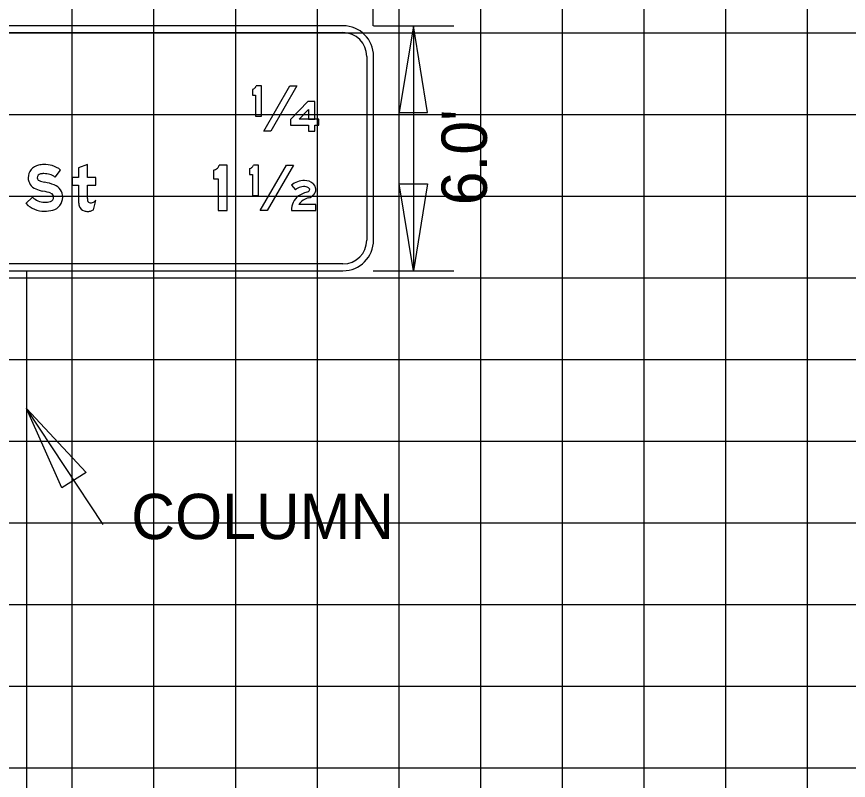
# Model space of a CAD drawing. Extents: x 1797809 to 2198143, y 249608 to 1237864.
# Drawn here: x 2196129.34 to 2196149.71, y 1237295.8 to 1237314.5 of the extents above; entities that cross this region are included whole.
import ezdxf

# ---------------------------------------------------------------- set-up
doc = ezdxf.new("R2010")
doc.units = 0
for name, color, linetype in [('3', 7, 'Continuous'), ('GSBWFILL', 7, 'Continuous'), ('GSCOLORFILL', 7, 'Continuous'), ('GSDIMS', 7, 'Continuous'), ('GSOUTLINE', 7, 'Continuous'), ('GSSHT', 7, 'Continuous'), ('Level 55', 7, 'Continuous')]:
    doc.layers.add(name, color=color, linetype=linetype)

msp = doc.modelspace()

# ---------------------------------------------------------------- linework, layer by layer
at = {"layer": '3'}
for p, q in [((2196129.584, 1237308.281), (2196129.584, 1237290.384)), ((2196131.467, 1237302.072), (2196129.587, 1237304.909))]:
    msp.add_line(p, q, dxfattribs=at)
at = {"layer": 'GSBWFILL'}
for p, q in [((2196136.072, 1237310.375), (2196136.169, 1237310.261)), ((2196131.223, 1237309.777), (2196131.281, 1237310.006))]:
    msp.add_line(p, q, dxfattribs=at)
for points in [[(2196135.115, 1237312.724), (2196135.115, 1237312.583), (2196135.191, 1237312.583), (2196135.191, 1237312.067), (2196135.337, 1237312.067), (2196135.337, 1237312.806), (2196135.209, 1237312.806)], [(2196131.082, 1237310.05), (2196131.082, 1237310.374), (2196131.281, 1237310.374), (2196131.281, 1237310.565), (2196131.082, 1237310.565), (2196131.082, 1237310.884), (2196130.86, 1237310.8), (2196130.86, 1237310.565), (2196130.705, 1237310.565), (2196130.705, 1237310.374), (2196130.86, 1237310.374), (2196130.86, 1237309.983)], [(2196130.284, 1237310.572), (2196130.421, 1237310.747)], [(2196134.165, 1237310.741), (2196134.165, 1237310.53), (2196134.279, 1237310.53), (2196134.279, 1237309.756), (2196134.497, 1237309.756), (2196134.497, 1237310.865), (2196134.305, 1237310.865)], [(2196135.047, 1237310.782), (2196135.047, 1237310.641), (2196135.123, 1237310.641), (2196135.123, 1237310.126), (2196135.269, 1237310.126), (2196135.269, 1237310.865), (2196135.14, 1237310.865)], [(2196129.73, 1237310.082), (2196129.574, 1237309.925)], [(2196136.074, 1237309.756), (2196136.67, 1237309.756), (2196136.67, 1237309.902), (2196136.255, 1237309.902)]]:
    msp.add_lwpolyline(points, dxfattribs=at)
for points in [[(2196136.036, 1237312.806), (2196136.207, 1237312.806), (2196135.567, 1237311.698), (2196135.396, 1237311.698)], [(2196136.493, 1237311.698), (2196136.645, 1237311.698), (2196136.645, 1237311.843), (2196136.739, 1237311.843), (2196136.739, 1237311.992), (2196136.261, 1237311.992), (2196136.261, 1237311.992), (2196136.493, 1237312.229), (2196136.493, 1237311.992), (2196136.645, 1237311.992), (2196136.645, 1237312.426), (2196136.493, 1237312.426), (2196136.475, 1237312.426), (2196136.475, 1237312.426), (2196136.048, 1237311.985), (2196136.048, 1237311.843), (2196136.493, 1237311.843)], [(2196135.948, 1237310.865), (2196136.119, 1237310.865), (2196135.479, 1237309.756), (2196135.309, 1237309.756)]]:
    msp.add_lwpolyline(points, close=True, dxfattribs=at)
for centre, radius, start, end in [((2196135.085, 1237312.853), 0.132, 283.2584, 299.6709), ((2196135.085, 1237312.853), 0.132, 299.6709, 316.0835), ((2196135.085, 1237312.853), 0.132, 316.0835, 327.7887), ((2196135.085, 1237312.853), 0.132, 327.7887, 339.494), ((2196131.29, 1237309.983), 0.43, 180, 194.8913), ((2196131.049, 1237309.919), 0.18, 194.8913, 254.4117), ((2196132.469, 1237310.05), 1.388, 180, 182.0173), ((2196131.145, 1237310.012), 0.0637, 189.7434, 227.9584), ((2196131.147, 1237310.014), 0.0667, 227.9584, 270), ((2196131.147, 1237310.297), 0.35, 270, 279.6927), ((2196131.192, 1237310.034), 0.0831, 279.6927, 305.2189), ((2196131.135, 1237310.115), 0.182, 305.2189, 323.2877), ((2196131.082, 1237310.038), 0.304, 254.4117, 270), ((2196131.082, 1237310.171), 0.437, 270, 273.675), ((2196131.098, 1237309.915), 0.18, 273.675, 286.3959), ((2196131.075, 1237309.995), 0.264, 286.3959, 304.22)]:
    msp.add_arc(centre, radius, start, end, dxfattribs=at)
for centre, major_axis, ratio, start_param, end_param in [((2196130.012, 1237310.229), (0, 0.653), 0.999995, 0, 0.202758), ((2196130.012, 1237310.081), (0, 0.801), 0.999995, 6.026234, 6.283185), ((2196129.945, 1237310.558), (0, 0.318), 0.999995, 0.202758, 1.570796), ((2196130.086, 1237310.364), (0, 0.508), 0.999995, 5.565152, 6.026234), ((2196134.119, 1237310.934), (0, 0.198), 0.999985, 3.372996, 3.659448), ((2196134.119, 1237310.934), (0, 0.198), 0.999985, 3.659448, 3.945901), ((2196134.119, 1237310.934), (0, 0.198), 0.999985, 3.945901, 4.150196), ((2196134.119, 1237310.934), (0, 0.198), 0.999985, 4.150196, 4.354491), ((2196135.017, 1237310.911), (0, 0.132), 0.999478, 3.372996, 3.659448), ((2196135.017, 1237310.911), (0, 0.132), 0.999478, 3.659448, 3.945901), ((2196135.017, 1237310.911), (0, 0.132), 0.999478, 3.945901, 4.150196), ((2196135.017, 1237310.911), (0, 0.132), 0.999478, 4.150196, 4.354491), ((2196129.921, 1237310.558), (0, 0.294), 0.999995, 1.570796, 2.761249), ((2196129.945, 1237310.558), (0, 0.0958), 0.999995, 0.202758, 1.570796), ((2196129.921, 1237310.558), (0, 0.0725), 0.999995, 1.570796, 2.761249), ((2196130.163, 1237311.162), (0, 0.723), 0.999995, 2.761249, 2.95744), ((2196130.012, 1237310.229), (0, 0.431), 0.999995, 0, 0.202758), ((2196130.012, 1237310.081), (0, 0.579), 0.999995, 6.026234, 6.283185), ((2196130.086, 1237310.364), (0, 0.287), 0.999995, 5.523837, 6.026234), ((2196136.376, 1237310.027), (0, 0.462), 0.999478, 6.248407, 7.003021), ((2196136.404, 1237310.185), (0, 0.305), 0.999478, 5.550079, 6.322931), ((2196130.163, 1237311.162), (0, 0.945), 0.999995, 2.761249, 2.95744), ((2196129.783, 1237309.124), (0, 1.349), 0.999995, 5.918637, 6.099033), ((2196130.149, 1237310.083), (0, 0.323), 0.999995, 4.712389, 5.918637), ((2196136.378, 1237310.03), (0, 0.312), 0.999478, 6.094132, 7.020883), ((2196136.417, 1237310.208), (0, 0.13), 0.999478, 5.490532, 6.129979), ((2196136.485, 1237310.273), (0, 0.0358), 0.999478, 4.157725, 5.534803), ((2196136.466, 1237310.262), (0, 0.206), 0.999478, 4.806893, 5.518533), ((2196136.467, 1237310.279), (0, 0.204), 0.999478, 3.907466, 4.724085), ((2196130.026, 1237310.38), (0, 0.419), 0.999995, 2.360607, 3.141593), ((2196129.783, 1237309.124), (0, 1.128), 0.999995, 5.918637, 6.099033), ((2196130.143, 1237310.083), (0, 0.108), 0.999995, 3.401517, 4.712389), ((2196130.149, 1237310.083), (0, 0.101), 0.999995, 4.712389, 5.918637), ((2196130.143, 1237310.083), (0, 0.329), 0.999995, 3.401517, 4.712389), ((2196136.496, 1237309.771), (0, 0.422), 0.999478, 0.626572, 1.605438), ((2196136.578, 1237309.656), (0, 0.563), 0.999478, 0.230695, 0.626088), ((2196136.56, 1237309.708), (0, 0.362), 0.999478, 0.176082, 1.00426), ((2196136.421, 1237310.311), (0, 0.11), 0.999478, 3.400739, 4.168985), ((2196136.422, 1237310.31), (0, 0.257), 0.999478, 3.438365, 3.951913), ((2196130.026, 1237310.38), (0, 0.641), 0.999995, 2.360607, 3.141593), ((2196130.026, 1237310.524), (0, 0.564), 0.999995, 3.141593, 3.401517), ((2196130.026, 1237310.524), (0, 0.785), 0.999995, 3.141593, 3.401517)]:
    msp.add_ellipse(centre, major_axis=major_axis, ratio=ratio, start_param=start_param, end_param=end_param, dxfattribs=at)
at = {"layer": 'GSCOLORFILL'}
for p, q in [((2196137.333, 1237314.281), (2196120.833, 1237314.281)), ((2196120.833, 1237314.115), (2196137.333, 1237314.115)), ((2196137.916, 1237313.531), (2196137.916, 1237309.031)), ((2196138.083, 1237309.031), (2196138.083, 1237313.531)), ((2196136.072, 1237310.375), (2196136.169, 1237310.261)), ((2196131.223, 1237309.777), (2196131.281, 1237310.006)), ((2196137.333, 1237308.448), (2196120.834, 1237308.448)), ((2196120.834, 1237308.281), (2196137.333, 1237308.281))]:
    msp.add_line(p, q, dxfattribs=at)
for points in [[(2196135.115, 1237312.724), (2196135.115, 1237312.583), (2196135.191, 1237312.583), (2196135.191, 1237312.067), (2196135.337, 1237312.067), (2196135.337, 1237312.806), (2196135.209, 1237312.806)], [(2196131.082, 1237310.05), (2196131.082, 1237310.374), (2196131.281, 1237310.374), (2196131.281, 1237310.565), (2196131.082, 1237310.565), (2196131.082, 1237310.884), (2196130.86, 1237310.8), (2196130.86, 1237310.565), (2196130.705, 1237310.565), (2196130.705, 1237310.374), (2196130.86, 1237310.374), (2196130.86, 1237309.983)], [(2196130.284, 1237310.572), (2196130.421, 1237310.747)], [(2196134.165, 1237310.741), (2196134.165, 1237310.53), (2196134.279, 1237310.53), (2196134.279, 1237309.756), (2196134.497, 1237309.756), (2196134.497, 1237310.865), (2196134.305, 1237310.865)], [(2196135.047, 1237310.782), (2196135.047, 1237310.641), (2196135.123, 1237310.641), (2196135.123, 1237310.126), (2196135.269, 1237310.126), (2196135.269, 1237310.865), (2196135.14, 1237310.865)], [(2196129.73, 1237310.082), (2196129.574, 1237309.925)], [(2196136.074, 1237309.756), (2196136.67, 1237309.756), (2196136.67, 1237309.902), (2196136.255, 1237309.902)]]:
    msp.add_lwpolyline(points, dxfattribs=at)
for points in [[(2196136.036, 1237312.806), (2196136.207, 1237312.806), (2196135.567, 1237311.698), (2196135.396, 1237311.698)], [(2196136.493, 1237311.698), (2196136.645, 1237311.698), (2196136.645, 1237311.843), (2196136.739, 1237311.843), (2196136.739, 1237311.992), (2196136.261, 1237311.992), (2196136.261, 1237311.992), (2196136.493, 1237312.229), (2196136.493, 1237311.992), (2196136.645, 1237311.992), (2196136.645, 1237312.426), (2196136.493, 1237312.426), (2196136.475, 1237312.426), (2196136.475, 1237312.426), (2196136.048, 1237311.985), (2196136.048, 1237311.843), (2196136.493, 1237311.843)], [(2196135.948, 1237310.865), (2196136.119, 1237310.865), (2196135.479, 1237309.756), (2196135.309, 1237309.756)]]:
    msp.add_lwpolyline(points, close=True, dxfattribs=at)
for centre, radius, start, end in [((2196137.333, 1237313.531), 0.75, 0, 90), ((2196137.333, 1237313.531), 0.583, 0, 90), ((2196135.085, 1237312.853), 0.132, 283.2584, 299.6709), ((2196135.085, 1237312.853), 0.132, 299.6709, 316.0835), ((2196135.085, 1237312.853), 0.132, 316.0835, 327.7887), ((2196135.085, 1237312.853), 0.132, 327.7887, 339.494), ((2196131.29, 1237309.983), 0.43, 180, 194.8913), ((2196131.049, 1237309.919), 0.18, 194.8913, 254.4117), ((2196132.469, 1237310.05), 1.388, 180, 182.0173), ((2196131.145, 1237310.012), 0.0637, 189.7434, 227.9584), ((2196131.147, 1237310.014), 0.0667, 227.9584, 270), ((2196131.147, 1237310.297), 0.35, 270, 279.6927), ((2196131.192, 1237310.034), 0.0831, 279.6927, 305.2189), ((2196131.135, 1237310.115), 0.182, 305.2189, 323.2877), ((2196131.082, 1237310.038), 0.304, 254.4117, 270), ((2196131.082, 1237310.171), 0.437, 270, 273.675), ((2196131.098, 1237309.915), 0.18, 273.675, 286.3959), ((2196131.075, 1237309.995), 0.264, 286.3959, 304.22), ((2196137.333, 1237309.031), 0.75, 270, 0), ((2196137.333, 1237309.031), 0.583, 270, 0)]:
    msp.add_arc(centre, radius, start, end, dxfattribs=at)
for centre, major_axis, ratio, start_param, end_param in [((2196130.012, 1237310.229), (0, 0.653), 0.999995, 0, 0.202758), ((2196130.012, 1237310.081), (0, 0.801), 0.999995, 6.026234, 6.283185), ((2196129.945, 1237310.558), (0, 0.318), 0.999995, 0.202758, 1.570796), ((2196130.086, 1237310.364), (0, 0.508), 0.999995, 5.565152, 6.026234), ((2196134.119, 1237310.934), (0, 0.198), 0.999985, 3.372996, 3.659448), ((2196134.119, 1237310.934), (0, 0.198), 0.999985, 3.659448, 3.945901), ((2196134.119, 1237310.934), (0, 0.198), 0.999985, 3.945901, 4.150196), ((2196134.119, 1237310.934), (0, 0.198), 0.999985, 4.150196, 4.354491), ((2196135.017, 1237310.911), (0, 0.132), 0.999478, 3.372996, 3.659448), ((2196135.017, 1237310.911), (0, 0.132), 0.999478, 3.659448, 3.945901), ((2196135.017, 1237310.911), (0, 0.132), 0.999478, 3.945901, 4.150196), ((2196135.017, 1237310.911), (0, 0.132), 0.999478, 4.150196, 4.354491), ((2196129.921, 1237310.558), (0, 0.294), 0.999995, 1.570796, 2.761249), ((2196129.945, 1237310.558), (0, 0.0958), 0.999995, 0.202758, 1.570796), ((2196129.921, 1237310.558), (0, 0.0725), 0.999995, 1.570796, 2.761249), ((2196130.163, 1237311.162), (0, 0.723), 0.999995, 2.761249, 2.95744), ((2196130.012, 1237310.229), (0, 0.431), 0.999995, 0, 0.202758), ((2196130.012, 1237310.081), (0, 0.579), 0.999995, 6.026234, 6.283185), ((2196130.086, 1237310.364), (0, 0.287), 0.999995, 5.523837, 6.026234), ((2196136.376, 1237310.027), (0, 0.462), 0.999478, 6.248407, 7.003021), ((2196136.404, 1237310.185), (0, 0.305), 0.999478, 5.550079, 6.322931), ((2196130.163, 1237311.162), (0, 0.945), 0.999995, 2.761249, 2.95744), ((2196129.783, 1237309.124), (0, 1.349), 0.999995, 5.918637, 6.099033), ((2196130.149, 1237310.083), (0, 0.323), 0.999995, 4.712389, 5.918637), ((2196136.378, 1237310.03), (0, 0.312), 0.999478, 6.094132, 7.020883), ((2196136.417, 1237310.208), (0, 0.13), 0.999478, 5.490532, 6.129979), ((2196136.485, 1237310.273), (0, 0.0358), 0.999478, 4.157725, 5.534803), ((2196136.466, 1237310.262), (0, 0.206), 0.999478, 4.806893, 5.518533), ((2196136.467, 1237310.279), (0, 0.204), 0.999478, 3.907466, 4.724085), ((2196130.026, 1237310.38), (0, 0.419), 0.999995, 2.360607, 3.141593), ((2196129.783, 1237309.124), (0, 1.128), 0.999995, 5.918637, 6.099033), ((2196130.143, 1237310.083), (0, 0.108), 0.999995, 3.401517, 4.712389), ((2196130.149, 1237310.083), (0, 0.101), 0.999995, 4.712389, 5.918637), ((2196130.143, 1237310.083), (0, 0.329), 0.999995, 3.401517, 4.712389), ((2196136.496, 1237309.771), (0, 0.422), 0.999478, 0.626572, 1.605438), ((2196136.578, 1237309.656), (0, 0.563), 0.999478, 0.230695, 0.626088), ((2196136.56, 1237309.708), (0, 0.362), 0.999478, 0.176082, 1.00426), ((2196136.421, 1237310.311), (0, 0.11), 0.999478, 3.400739, 4.168985), ((2196136.422, 1237310.31), (0, 0.257), 0.999478, 3.438365, 3.951913), ((2196130.026, 1237310.38), (0, 0.641), 0.999995, 2.360607, 3.141593), ((2196130.026, 1237310.524), (0, 0.564), 0.999995, 3.141593, 3.401517), ((2196130.026, 1237310.524), (0, 0.785), 0.999995, 3.141593, 3.401517)]:
    msp.add_ellipse(centre, major_axis=major_axis, ratio=ratio, start_param=start_param, end_param=end_param, dxfattribs=at)
at = {"layer": 'GSDIMS'}
for p, q in [((2196138.074, 1237314.281), (2196138.074, 1237316.023)), ((2196138.083, 1237314.281), (2196140.051, 1237314.281)), ((2196139.06, 1237314.281), (2196139.06, 1237308.281)), ((2196138.075, 1237308.281), (2196140.044, 1237308.281))]:
    msp.add_line(p, q, dxfattribs=at)
for points in [[(2196139.06, 1237314.281), (2196138.712, 1237312.153), (2196139.407, 1237312.153)], [(2196139.06, 1237308.281), (2196138.712, 1237310.41), (2196139.407, 1237310.41)], [(2196129.587, 1237304.909), (2196131.047, 1237303.342), (2196130.453, 1237302.967)]]:
    msp.add_lwpolyline(points, close=True, dxfattribs=at)
at = {"layer": 'GSOUTLINE'}
for p, q in [((2196136.072, 1237310.375), (2196136.169, 1237310.261)), ((2196131.223, 1237309.777), (2196131.281, 1237310.006))]:
    msp.add_line(p, q, dxfattribs=at)
for points in [[(2196135.115, 1237312.724), (2196135.115, 1237312.583), (2196135.191, 1237312.583), (2196135.191, 1237312.067), (2196135.337, 1237312.067), (2196135.337, 1237312.806), (2196135.209, 1237312.806)], [(2196131.082, 1237310.05), (2196131.082, 1237310.374), (2196131.281, 1237310.374), (2196131.281, 1237310.565), (2196131.082, 1237310.565), (2196131.082, 1237310.884), (2196130.86, 1237310.8), (2196130.86, 1237310.565), (2196130.705, 1237310.565), (2196130.705, 1237310.374), (2196130.86, 1237310.374), (2196130.86, 1237309.983)], [(2196130.284, 1237310.572), (2196130.421, 1237310.747)], [(2196134.165, 1237310.741), (2196134.165, 1237310.53), (2196134.279, 1237310.53), (2196134.279, 1237309.756), (2196134.497, 1237309.756), (2196134.497, 1237310.865), (2196134.305, 1237310.865)], [(2196135.047, 1237310.782), (2196135.047, 1237310.641), (2196135.123, 1237310.641), (2196135.123, 1237310.126), (2196135.269, 1237310.126), (2196135.269, 1237310.865), (2196135.14, 1237310.865)], [(2196129.73, 1237310.082), (2196129.574, 1237309.925)], [(2196136.074, 1237309.756), (2196136.67, 1237309.756), (2196136.67, 1237309.902), (2196136.255, 1237309.902)]]:
    msp.add_lwpolyline(points, dxfattribs=at)
for points in [[(2196136.036, 1237312.806), (2196136.207, 1237312.806), (2196135.567, 1237311.698), (2196135.396, 1237311.698)], [(2196136.645, 1237311.698), (2196136.645, 1237311.843), (2196136.739, 1237311.843), (2196136.739, 1237311.992), (2196136.645, 1237311.992), (2196136.645, 1237312.426), (2196136.493, 1237312.426), (2196136.475, 1237312.426), (2196136.475, 1237312.426), (2196136.048, 1237311.985), (2196136.048, 1237311.843), (2196136.493, 1237311.843), (2196136.493, 1237311.698)], [(2196136.493, 1237312.229), (2196136.493, 1237311.992), (2196136.261, 1237311.992)], [(2196135.948, 1237310.865), (2196136.119, 1237310.865), (2196135.479, 1237309.756), (2196135.309, 1237309.756)]]:
    msp.add_lwpolyline(points, close=True, dxfattribs=at)
for centre, radius, start, end in [((2196135.085, 1237312.853), 0.132, 283.2584, 299.6709), ((2196135.085, 1237312.853), 0.132, 299.6709, 316.0835), ((2196135.085, 1237312.853), 0.132, 316.0835, 327.7887), ((2196135.085, 1237312.853), 0.132, 327.7887, 339.494), ((2196131.29, 1237309.983), 0.43, 180, 194.8913), ((2196131.049, 1237309.919), 0.18, 194.8913, 254.4117), ((2196132.469, 1237310.05), 1.388, 180, 182.0173), ((2196131.145, 1237310.012), 0.0637, 189.7434, 227.9584), ((2196131.147, 1237310.014), 0.0667, 227.9584, 270), ((2196131.147, 1237310.297), 0.35, 270, 279.6927), ((2196131.192, 1237310.034), 0.0831, 279.6927, 305.2189), ((2196131.135, 1237310.115), 0.182, 305.2189, 323.2877), ((2196131.082, 1237310.038), 0.304, 254.4117, 270), ((2196131.082, 1237310.171), 0.437, 270, 273.675), ((2196131.098, 1237309.915), 0.18, 273.675, 286.3959), ((2196131.075, 1237309.995), 0.264, 286.3959, 304.22)]:
    msp.add_arc(centre, radius, start, end, dxfattribs=at)
for centre, major_axis, ratio, start_param, end_param in [((2196130.012, 1237310.229), (0, 0.653), 0.999995, 0, 0.202758), ((2196130.012, 1237310.081), (0, 0.801), 0.999995, 6.026234, 6.283185), ((2196129.945, 1237310.558), (0, 0.318), 0.999995, 0.202758, 1.570796), ((2196130.086, 1237310.364), (0, 0.508), 0.999995, 5.565152, 6.026234), ((2196134.119, 1237310.934), (0, 0.198), 0.999985, 3.372996, 3.659448), ((2196134.119, 1237310.934), (0, 0.198), 0.999985, 3.659448, 3.945901), ((2196134.119, 1237310.934), (0, 0.198), 0.999985, 3.945901, 4.150196), ((2196134.119, 1237310.934), (0, 0.198), 0.999985, 4.150196, 4.354491), ((2196135.017, 1237310.911), (0, 0.132), 0.999478, 3.372996, 3.659448), ((2196135.017, 1237310.911), (0, 0.132), 0.999478, 3.659448, 3.945901), ((2196135.017, 1237310.911), (0, 0.132), 0.999478, 3.945901, 4.150196), ((2196135.017, 1237310.911), (0, 0.132), 0.999478, 4.150196, 4.354491), ((2196129.921, 1237310.558), (0, 0.294), 0.999995, 1.570796, 2.761249), ((2196129.945, 1237310.558), (0, 0.0958), 0.999995, 0.202758, 1.570796), ((2196129.921, 1237310.558), (0, 0.0725), 0.999995, 1.570796, 2.761249), ((2196130.163, 1237311.162), (0, 0.723), 0.999995, 2.761249, 2.95744), ((2196130.012, 1237310.229), (0, 0.431), 0.999995, 0, 0.202758), ((2196130.012, 1237310.081), (0, 0.579), 0.999995, 6.026234, 6.283185), ((2196130.086, 1237310.364), (0, 0.287), 0.999995, 5.523837, 6.026234), ((2196136.376, 1237310.027), (0, 0.462), 0.999478, 6.248407, 7.003021), ((2196136.404, 1237310.185), (0, 0.305), 0.999478, 5.550079, 6.322931), ((2196130.163, 1237311.162), (0, 0.945), 0.999995, 2.761249, 2.95744), ((2196129.783, 1237309.124), (0, 1.349), 0.999995, 5.918637, 6.099033), ((2196130.149, 1237310.083), (0, 0.323), 0.999995, 4.712389, 5.918637), ((2196136.378, 1237310.03), (0, 0.312), 0.999478, 6.094132, 7.020883), ((2196136.417, 1237310.208), (0, 0.13), 0.999478, 5.490532, 6.129979), ((2196136.485, 1237310.273), (0, 0.0358), 0.999478, 4.157725, 5.534803), ((2196136.466, 1237310.262), (0, 0.206), 0.999478, 4.806893, 5.518533), ((2196136.467, 1237310.279), (0, 0.204), 0.999478, 3.907466, 4.724085), ((2196130.026, 1237310.38), (0, 0.419), 0.999995, 2.360607, 3.141593), ((2196129.783, 1237309.124), (0, 1.128), 0.999995, 5.918637, 6.099033), ((2196130.143, 1237310.083), (0, 0.108), 0.999995, 3.401517, 4.712389), ((2196130.149, 1237310.083), (0, 0.101), 0.999995, 4.712389, 5.918637), ((2196130.143, 1237310.083), (0, 0.329), 0.999995, 3.401517, 4.712389), ((2196136.496, 1237309.771), (0, 0.422), 0.999478, 0.626572, 1.605438), ((2196136.578, 1237309.656), (0, 0.563), 0.999478, 0.230695, 0.626088), ((2196136.56, 1237309.708), (0, 0.362), 0.999478, 0.176082, 1.00426), ((2196136.421, 1237310.311), (0, 0.11), 0.999478, 3.400739, 4.168985), ((2196136.422, 1237310.31), (0, 0.257), 0.999478, 3.438365, 3.951913), ((2196130.026, 1237310.38), (0, 0.641), 0.999995, 2.360607, 3.141593), ((2196130.026, 1237310.524), (0, 0.564), 0.999995, 3.141593, 3.401517), ((2196130.026, 1237310.524), (0, 0.785), 0.999995, 3.141593, 3.401517)]:
    msp.add_ellipse(centre, major_axis=major_axis, ratio=ratio, start_param=start_param, end_param=end_param, dxfattribs=at)
at = {"layer": 'GSSHT'}
for p, q in [((2196130.707, 1237258.106), (2196130.707, 1237318.106)), ((2196132.707, 1237258.106), (2196132.707, 1237318.106)), ((2196134.707, 1237258.106), (2196134.707, 1237318.106)), ((2196136.707, 1237258.106), (2196136.707, 1237318.106)), ((2196138.707, 1237258.106), (2196138.707, 1237318.106)), ((2196140.707, 1237258.106), (2196140.707, 1237318.106)), ((2196142.707, 1237258.106), (2196142.707, 1237318.106)), ((2196144.707, 1237258.106), (2196144.707, 1237318.106)), ((2196146.707, 1237258.106), (2196146.707, 1237318.106)), ((2196148.707, 1237258.106), (2196148.707, 1237318.106)), ((2196074.707, 1237314.106), (2196204.707, 1237314.106)), ((2196074.707, 1237312.106), (2196204.707, 1237312.106)), ((2196074.707, 1237310.106), (2196204.707, 1237310.106)), ((2196074.707, 1237308.106), (2196204.707, 1237308.106)), ((2196074.707, 1237306.106), (2196204.707, 1237306.106)), ((2196074.707, 1237304.106), (2196204.707, 1237304.106)), ((2196074.707, 1237302.106), (2196204.707, 1237302.106)), ((2196074.707, 1237300.106), (2196204.707, 1237300.106)), ((2196074.707, 1237298.106), (2196204.707, 1237298.106)), ((2196074.707, 1237296.106), (2196204.707, 1237296.106))]:
    msp.add_line(p, q, dxfattribs=at)

# ---------------------------------------------------------------- texts
at = {"layer": 'Level 55'}
msp.add_text("6.0'", height=1.1105, rotation=90, dxfattribs=at).set_placement((2196140.857, 1237309.886))
msp.add_text('COLUMN', height=1.1105, dxfattribs=at).set_placement((2196132.149, 1237301.709))

doc.saveas('drawing.dxf')
